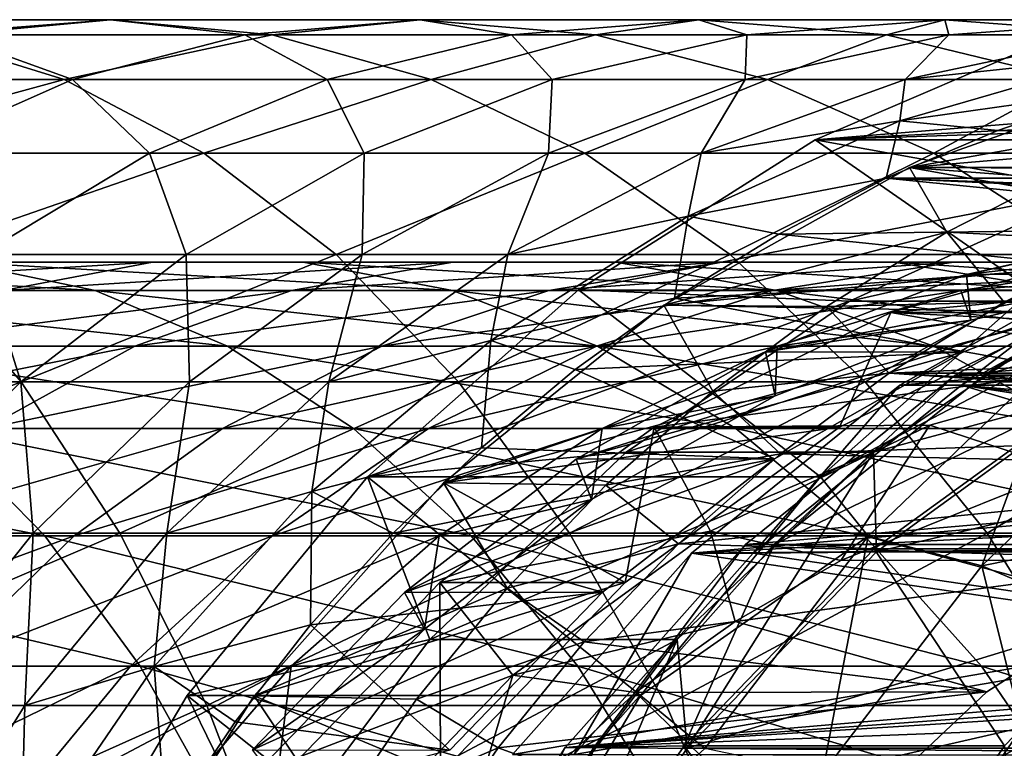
# Model space of a CAD drawing. Header units: metres. Extents: x 26 to 263, y -109 to 109.
# Tile 749 of 771: x 238.13 to 244.32, y 6.43 to 11. Entities that reach past the tile are written whole.
import ezdxf

# ---------------------------------------------------------------- set-up
doc = ezdxf.new("R2010")
doc.units = ezdxf.units.M
doc.layers.add('solid_500750', color=7, linetype='CONTINUOUS')

msp = doc.modelspace()

# ---------------------------------------------------------------- linework, layer by layer
at = {"layer": 'solid_500750'}
for points in [[(238.704681, 11, 115.648308), (236.581985, 11, 117.59742), (237.505966, 10.905893, 118.696388)], [(238.704681, 11, 115.648308), (237.688339, 10.905893, 114.63414), (236.581985, 11, 117.59742)], [(239.721024, 10.905893, 116.662468), (238.704681, 11, 115.648308), (237.505966, 10.905893, 118.696388)], [(239.548279, 10.905893, 112.5998), (237.688339, 10.905893, 114.63414), (238.704681, 11, 115.648308)], [(240.649231, 11, 113.521431), (238.704681, 11, 115.648308), (239.721024, 10.905893, 116.662468)], [(240.649231, 11, 113.521431), (239.548279, 10.905893, 112.5998), (238.704681, 11, 115.648308)], [(241.223663, 10.905893, 110.41095), (239.548279, 10.905893, 112.5998), (240.649231, 11, 113.521431)], [(241.750183, 10.905893, 114.443054), (240.649231, 11, 113.521431), (239.721024, 10.905893, 116.662468)], [(242.400818, 11, 111.233009), (240.649231, 11, 113.521431), (241.750183, 10.905893, 114.443054)], [(242.400818, 11, 111.233009), (241.223663, 10.905893, 110.41095), (240.649231, 11, 113.521431)], [(242.701675, 10.905893, 108.084274), (241.223663, 10.905893, 110.41095), (242.400818, 11, 111.233009)], [(243.577972, 10.905893, 112.055077), (242.400818, 11, 111.233009), (241.750183, 10.905893, 114.443054)], [(243.94606, 11, 108.800507), (242.400818, 11, 111.233009), (243.577972, 10.905893, 112.055077)], [(243.94606, 11, 108.800507), (242.701675, 10.905893, 108.084274), (242.400818, 11, 111.233009)], [(243.971069, 10.905893, 105.637527), (242.701675, 10.905893, 108.084274), (243.94606, 11, 108.800507)], [(245.19046, 10.905893, 109.516731), (243.94606, 11, 108.800507), (243.577972, 10.905893, 112.055077)], [(245.273209, 11, 106.242455), (243.94606, 11, 108.800507), (245.19046, 10.905893, 109.516731)], [(245.273209, 11, 106.242455), (243.971069, 10.905893, 105.637527), (243.94606, 11, 108.800507)], [(245.022156, 10.905893, 103.089363), (243.971069, 10.905893, 105.637527), (245.273209, 11, 106.242455)], [(238.414139, 10.625184, 119.77655), (237.505966, 10.905893, 118.696388), (235.932388, 10.625184, 121.684578)], [(238.466171, 10.625184, 111.693939), (236.689377, 10.625184, 113.637321), (237.688339, 10.905893, 114.63414)], [(239.721024, 10.905893, 116.662468), (237.505966, 10.905893, 118.696388), (238.414139, 10.625184, 119.77655)], [(239.548279, 10.905893, 112.5998), (238.466171, 10.625184, 111.693939), (237.688339, 10.905893, 114.63414)], [(240.719971, 10.625184, 117.659286), (239.721024, 10.905893, 116.662468), (238.414139, 10.625184, 119.77655)], [(240.066635, 10.625184, 109.602951), (238.466171, 10.625184, 111.693939), (239.548279, 10.905893, 112.5998)], [(241.223663, 10.905893, 110.41095), (240.066635, 10.625184, 109.602951), (239.548279, 10.905893, 112.5998)], [(241.750183, 10.905893, 114.443054), (239.721024, 10.905893, 116.662468), (240.719971, 10.625184, 117.659286)], [(241.478577, 10.625184, 107.380302), (240.066635, 10.625184, 109.602951), (241.223663, 10.905893, 110.41095)], [(242.832291, 10.625184, 115.348915), (241.750183, 10.905893, 114.443054), (240.719971, 10.625184, 117.659286)], [(242.701675, 10.905893, 108.084274), (241.478577, 10.625184, 107.380302), (241.223663, 10.905893, 110.41095)], [(242.691223, 10.625184, 105.042946), (241.478577, 10.625184, 107.380302), (242.701675, 10.905893, 108.084274)], [(243.577972, 10.905893, 112.055077), (241.750183, 10.905893, 114.443054), (242.832291, 10.625184, 115.348915)], [(243.971069, 10.905893, 105.637527), (242.691223, 10.625184, 105.042946), (242.701675, 10.905893, 108.084274)], [(243.695313, 10.625184, 102.608711), (242.691223, 10.625184, 105.042946), (243.971069, 10.905893, 105.637527)], [(244.734985, 10.625184, 112.863068), (243.577972, 10.905893, 112.055077), (242.832291, 10.625184, 115.348915)], [(251.606155, 10.93705, 98.243515), (244.740601, 10.93705, 96.404175), (243.130127, 10.246458, 95.97271)], [(245.976944, 10.246575, 85.347473), (243.130127, 10.246458, 95.97271), (244.740601, 10.93705, 96.404175)], [(248.173386, 10.5, 97.323845), (251.606155, 10.93705, 98.243515), (243.130127, 10.246458, 95.97271)], [(245.19046, 10.905893, 109.516731), (243.577972, 10.905893, 112.055077), (244.734985, 10.625184, 112.863068)], [(245.022156, 10.905893, 103.089363), (243.695313, 10.625184, 102.608711), (243.971069, 10.905893, 105.637527)], [(245.059235, 10.769925, 100.299507), (243.695313, 10.625184, 102.608711), (245.022156, 10.905893, 103.089363)], [(245.059235, 10.769925, 100.299507), (243.662811, 10.36487, 99.925392), (243.695313, 10.625184, 102.608711)], [(245.000595, 10.554558, 97.198509), (243.662811, 10.36487, 99.925392), (245.059235, 10.769925, 100.299507)], [(250.600662, 10.663381, 98.698822), (245.383804, 10.663381, 97.301178), (243.724045, 10.073453, 96.856514)], [(245.569153, 10.401077, 93.20977), (243.724045, 10.073453, 96.856514), (245.383804, 10.663381, 97.301178)], [(252.260422, 10.073453, 99.143486), (250.600662, 10.663381, 98.698822), (243.724045, 10.073453, 96.856514)], [(238.414139, 10.625184, 119.77655), (235.932388, 10.625184, 121.684578), (236.71489, 10.162675, 122.79998)], [(238.466171, 10.625184, 111.693939), (237.421417, 10.162675, 110.819351), (236.689377, 10.625184, 113.637321)], [(239.29097, 10.162675, 120.819435), (238.414139, 10.625184, 119.77655), (236.71489, 10.162675, 122.79998)], [(238.94957, 10.162675, 108.822845), (237.421417, 10.162675, 110.819351), (238.466171, 10.625184, 111.693939)], [(240.719971, 10.625184, 117.659286), (238.414139, 10.625184, 119.77655), (239.29097, 10.162675, 120.819435)], [(240.066635, 10.625184, 109.602951), (238.94957, 10.162675, 108.822845), (238.466171, 10.625184, 111.693939)], [(240.297699, 10.162675, 106.70063), (238.94957, 10.162675, 108.822845), (240.066635, 10.625184, 109.602951)], [(241.684448, 10.162675, 118.621689), (240.719971, 10.625184, 117.659286), (239.29097, 10.162675, 120.819435)], [(241.478577, 10.625184, 107.380302), (240.297699, 10.162675, 106.70063), (240.066635, 10.625184, 109.602951)], [(241.455551, 10.162675, 104.468895), (240.297699, 10.162675, 106.70063), (241.478577, 10.625184, 107.380302)], [(242.832291, 10.625184, 115.348915), (240.719971, 10.625184, 117.659286), (241.684448, 10.162675, 118.621689)], [(242.691223, 10.625184, 105.042946), (241.455551, 10.162675, 104.468895), (241.478577, 10.625184, 107.380302)], [(242.414261, 10.162675, 102.144646), (241.455551, 10.162675, 104.468895), (242.691223, 10.625184, 105.042946)], [(243.87706, 10.162675, 116.223503), (242.832291, 10.625184, 115.348915), (241.684448, 10.162675, 118.621689)], [(243.695313, 10.625184, 102.608711), (242.414261, 10.162675, 102.144646), (242.691223, 10.625184, 105.042946)], [(243.662811, 10.36487, 99.925392), (242.414261, 10.162675, 102.144646), (243.695313, 10.625184, 102.608711)], [(244.734985, 10.625184, 112.863068), (242.832291, 10.625184, 115.348915), (243.87706, 10.162675, 116.223503)], [(245.852066, 10.162675, 113.643173), (244.734985, 10.625184, 112.863068), (243.87706, 10.162675, 116.223503)], [(244.278442, 10.305557, 97.005043), (243.662811, 10.36487, 99.925392), (245.000595, 10.554558, 97.198509)], [(244.278442, 10.305557, 97.005043), (245.000595, 10.554558, 97.198509), (251.706009, 10.305557, 98.994957)], [(246.504456, 10.356841, 96.876724), (248.173386, 10.5, 97.323845), (243.130127, 10.246458, 95.97271)], [(245.569153, 10.401077, 93.20977), (244.749237, 10.06896, 92.990105), (243.724045, 10.073453, 96.856514)], [(243.662811, 10.36487, 99.925392), (242.332687, 9.766737, 99.569038), (242.414261, 10.162675, 102.144646)], [(243.577118, 10.005305, 96.817154), (242.332687, 9.766737, 99.569038), (243.662811, 10.36487, 99.925392)], [(244.880569, 9.931141, 96.441673), (246.504456, 10.356841, 96.876724), (243.130127, 10.246458, 95.97271)], [(243.577118, 10.005305, 96.817154), (243.662811, 10.36487, 99.925392), (244.278442, 10.305557, 97.005043)], [(243.577118, 10.005305, 96.817154), (244.278442, 10.305557, 97.005043), (252.407333, 10.005305, 99.182846)], [(244.278442, 10.305557, 97.005043), (251.706009, 10.305557, 98.994957), (252.407333, 10.005305, 99.182846)], [(244.880569, 9.931141, 96.441673), (243.130127, 10.246458, 95.97271), (241.644379, 9.303867, 95.574661)], [(244.490723, 9.303696, 84.949303), (241.644379, 9.303867, 95.574661), (243.130127, 10.246458, 95.97271)], [(245.976944, 10.246575, 85.347473), (244.490723, 9.303696, 84.949303), (243.130127, 10.246458, 95.97271)], [(239.29097, 10.162675, 120.819435), (236.71489, 10.162675, 122.79998), (237.456024, 9.526279, 123.856415)], [(238.94957, 10.162675, 108.822845), (237.891541, 9.526279, 108.083977), (237.421417, 10.162675, 110.819351)], [(240.12146, 9.526279, 121.807182), (239.29097, 10.162675, 120.819435), (237.456024, 9.526279, 123.856415)], [(239.179245, 9.526279, 106.056892), (237.891541, 9.526279, 108.083977), (238.94957, 10.162675, 108.822845)], [(240.297699, 10.162675, 106.70063), (239.179245, 9.526279, 106.056892), (238.94957, 10.162675, 108.822845)], [(240.285187, 9.526279, 103.925186), (239.179245, 9.526279, 106.056892), (240.297699, 10.162675, 106.70063)], [(241.684448, 10.162675, 118.621689), (239.29097, 10.162675, 120.819435), (240.12146, 9.526279, 121.807182)], [(242.597931, 9.526279, 119.533218), (241.684448, 10.162675, 118.621689), (240.12146, 9.526279, 121.807182)], [(241.455551, 10.162675, 104.468895), (240.285187, 9.526279, 103.925186), (240.297699, 10.162675, 106.70063)], [(241.200943, 9.526279, 101.705116), (240.285187, 9.526279, 103.925186), (241.455551, 10.162675, 104.468895)], [(242.414261, 10.162675, 102.144646), (241.200943, 9.526279, 101.705116), (241.455551, 10.162675, 104.468895)], [(242.332687, 9.766737, 99.569038), (241.200943, 9.526279, 101.705116), (242.414261, 10.162675, 102.144646)], [(243.87706, 10.162675, 116.223503), (241.684448, 10.162675, 118.621689), (242.597931, 9.526279, 119.533218)], [(244.866577, 9.526279, 117.051865), (243.87706, 10.162675, 116.223503), (242.597931, 9.526279, 119.533218)], [(245.852066, 10.162675, 113.643173), (243.87706, 10.162675, 116.223503), (244.866577, 9.526279, 117.051865)], [(243.724045, 10.073453, 96.856514), (242.180908, 9.208921, 96.443092), (246.356979, 9.601898, 97.561905)], [(243.958664, 9.667695, 92.778305), (242.180908, 9.208921, 96.443092), (243.724045, 10.073453, 96.856514)], [(243.724045, 10.073453, 96.856514), (246.356979, 9.601898, 97.561905), (247.992233, 9.749969, 98)], [(252.260422, 10.073453, 99.143486), (243.724045, 10.073453, 96.856514), (247.992233, 9.749969, 98)], [(244.749237, 10.06896, 92.990105), (243.958664, 9.667695, 92.778305), (243.724045, 10.073453, 96.856514)], [(244.749237, 10.06896, 92.990105), (245.072998, 9.611146, 92.559212), (243.958664, 9.667695, 92.778305)], [(242.901901, 9.655141, 96.636253), (242.332687, 9.766737, 99.569038), (243.577118, 10.005305, 96.817154)], [(246.643997, 9.699592, 97.638794), (242.901901, 9.655141, 96.636253), (243.577118, 10.005305, 96.817154)], [(243.577118, 10.005305, 96.817154), (252.407333, 10.005305, 99.182846), (253.08255, 9.655141, 99.363747)], [(247.992233, 9.8, 98), (243.577118, 10.005305, 96.817154), (253.08255, 9.655141, 99.363747)], [(247.992233, 9.8, 98), (246.643997, 9.699592, 97.638794), (243.577118, 10.005305, 96.817154)], [(243.346268, 9.234417, 96.030617), (244.880569, 9.931141, 96.441673), (241.644379, 9.303867, 95.574661)], [(246.433411, 9.931212, 90.646095), (244.880569, 9.931141, 96.441673), (243.346268, 9.234417, 96.030617)], [(246.433411, 9.931212, 90.646095), (243.346268, 9.234417, 96.030617), (244.899307, 9.234616, 90.235092)], [(242.332687, 9.766737, 99.569038), (241.093613, 8.986669, 99.237083), (241.200943, 9.526279, 101.705116)], [(242.247711, 9.252996, 96.460991), (241.093613, 8.986669, 99.237083), (242.332687, 9.766737, 99.569038)], [(242.247711, 9.252996, 96.460991), (242.332687, 9.766737, 99.569038), (242.901901, 9.655141, 96.636253)], [(243.958664, 9.667695, 92.778305), (243.202881, 9.200024, 92.575821), (242.180908, 9.208921, 96.443092)], [(245.32695, 9.403152, 97.28595), (242.247711, 9.252996, 96.460991), (242.901901, 9.655141, 96.636253)], [(246.643997, 9.699592, 97.638794), (245.32695, 9.403152, 97.28595), (242.901901, 9.655141, 96.636253)], [(243.958664, 9.667695, 92.778305), (244.31871, 9.228377, 92.357132), (243.202881, 9.200024, 92.575821)], [(243.958664, 9.667695, 92.778305), (245.072998, 9.611146, 92.559212), (244.31871, 9.228377, 92.357132)], [(244.081604, 9.401954, 101.921585), (245.404404, 9.700388, 102.27597), (245.390442, 9.402629, 102.272232)], [(244.081604, 9.401954, 101.921585), (246.643997, 9.699592, 97.638794), (245.404404, 9.700388, 102.27597)], [(244.081604, 9.401954, 101.921585), (245.32695, 9.403152, 97.28595), (246.643997, 9.699592, 97.638794)], [(242.180908, 9.208921, 96.443092), (244.770966, 9.161921, 97.136993), (246.356979, 9.601898, 97.561905)], [(248.462952, 9.601898, 102.784805), (245.192459, 9.601898, 101.908615), (243.606445, 9.161921, 101.483704)], [(244.770966, 9.161921, 97.136993), (243.606445, 9.161921, 101.483704), (245.192459, 9.601898, 101.908615)], [(250.048965, 9.161921, 103.209717), (248.462952, 9.601898, 102.784805), (243.606445, 9.161921, 101.483704)], [(245.480637, 9.592728, 91.115524), (244.191727, 8.769137, 90.045532), (244.01059, 8.769137, 90.721687)], [(253.609222, 9.592728, 93.293251), (245.480637, 9.592728, 91.115524), (244.01059, 8.769137, 90.721687)], [(255.079269, 8.769137, 93.687088), (253.609222, 9.592728, 93.293251), (244.01059, 8.769137, 90.721687)], [(246.413925, 9.420334, 90.640877), (244.191727, 8.769137, 90.045532), (245.661774, 9.592728, 90.439369)], [(245.480637, 9.592728, 91.115524), (245.661774, 9.592728, 90.439369), (244.191727, 8.769137, 90.045532)], [(244.31871, 9.228377, 92.357132), (245.072998, 9.611146, 92.559212), (253.240921, 9.61096, 94.747475)], [(244.31871, 9.228377, 92.357132), (253.240921, 9.61096, 94.747475), (253.995193, 9.228156, 94.949554)], [(238.143112, 8.726887, 124.835815), (237.456024, 9.526279, 123.856415), (235.220993, 8.726887, 126.700905)], [(238.142349, 8.726887, 105.460091), (236.91066, 8.726887, 107.398994), (237.891541, 9.526279, 108.083977)], [(240.12146, 9.526279, 121.807182), (237.456024, 9.526279, 123.856415), (238.143112, 8.726887, 124.835815)], [(239.179245, 9.526279, 106.056892), (238.142349, 8.726887, 105.460091), (237.891541, 9.526279, 108.083977)], [(239.20018, 8.726887, 103.421127), (238.142349, 8.726887, 105.460091), (239.179245, 9.526279, 106.056892)], [(240.891373, 8.726887, 122.7229), (240.12146, 9.526279, 121.807182), (238.143112, 8.726887, 124.835815)], [(240.285187, 9.526279, 103.925186), (239.20018, 8.726887, 103.421127), (239.179245, 9.526279, 106.056892)], [(240.076096, 8.726887, 101.297646), (239.20018, 8.726887, 103.421127), (240.285187, 9.526279, 103.925186)], [(241.200943, 9.526279, 101.705116), (240.076096, 8.726887, 101.297646), (240.285187, 9.526279, 103.925186)], [(241.093613, 8.986669, 99.237083), (240.076096, 8.726887, 101.297646), (241.200943, 9.526279, 101.705116)], [(242.597931, 9.526279, 119.533218), (240.12146, 9.526279, 121.807182), (240.891373, 8.726887, 122.7229)], [(243.444809, 8.726887, 120.378273), (242.597931, 9.526279, 119.533218), (240.891373, 8.726887, 122.7229)], [(244.866577, 9.526279, 117.051865), (242.597931, 9.526279, 119.533218), (243.444809, 8.726887, 120.378273)], [(245.783951, 8.726887, 117.819817), (244.866577, 9.526279, 117.051865), (243.444809, 8.726887, 120.378273)], [(253.192398, 9.523879, 94.734482), (245.121109, 9.523879, 92.572105), (243.662445, 8.706651, 92.181313)], [(244.050629, 8.706651, 90.732407), (243.662445, 8.706651, 92.181313), (245.121109, 9.523879, 92.572105)], [(254.651062, 8.706651, 95.125267), (253.192398, 9.523879, 94.734482), (243.662445, 8.706651, 92.181313)], [(244.050629, 8.706651, 90.732407), (245.121109, 9.523879, 92.572105), (245.509277, 9.523879, 91.123199)], [(244.050629, 8.706651, 90.732407), (245.509277, 9.523879, 91.123199), (255.039246, 8.706651, 93.676361)], [(238.608658, 9.301299, 118.39859), (236.177139, 9.301299, 120.380409), (235.411118, 9.477854, 119.349281)], [(237.75322, 9.477854, 117.440338), (238.608658, 9.301299, 118.39859), (235.411118, 9.477854, 119.349281)], [(238.96788, 9.477854, 114.443092), (236.88974, 9.477854, 116.473076), (236.034317, 9.301299, 115.514824)], [(238.029938, 9.301299, 113.565437), (238.96788, 9.477854, 114.443092), (236.034317, 9.301299, 115.514824)], [(239.914642, 9.477854, 115.328995), (237.75322, 9.477854, 117.440338), (236.88974, 9.477854, 116.473076)], [(238.96788, 9.477854, 114.443092), (239.914642, 9.477854, 115.328995), (236.88974, 9.477854, 116.473076)], [(240.852585, 9.301299, 116.20665), (238.608658, 9.301299, 118.39859), (237.75322, 9.477854, 117.440338)], [(239.914642, 9.477854, 115.328995), (240.852585, 9.301299, 116.20665), (237.75322, 9.477854, 117.440338)], [(240.855515, 9.477854, 112.234871), (238.96788, 9.477854, 114.443092), (238.029938, 9.301299, 113.565437)], [(239.842621, 9.301299, 111.444893), (240.855515, 9.477854, 112.234871), (238.029938, 9.301299, 113.565437)], [(241.877945, 9.477854, 113.032272), (239.914642, 9.477854, 115.328995), (238.96788, 9.477854, 114.443092)], [(240.855515, 9.477854, 112.234871), (241.877945, 9.477854, 113.032272), (238.96788, 9.477854, 114.443092)], [(242.53746, 9.477854, 109.866219), (240.855515, 9.477854, 112.234871), (239.842621, 9.301299, 111.444893)], [(241.457794, 9.301299, 109.170288), (242.53746, 9.477854, 109.866219), (239.842621, 9.301299, 111.444893)], [(242.890839, 9.301299, 113.82225), (240.852585, 9.301299, 116.20665), (239.914642, 9.477854, 115.328995)], [(241.877945, 9.477854, 113.032272), (242.890839, 9.301299, 113.82225), (239.914642, 9.477854, 115.328995)], [(243.627289, 9.477854, 110.568687), (241.877945, 9.477854, 113.032272), (240.855515, 9.477854, 112.234871)], [(242.53746, 9.477854, 109.866219), (243.627289, 9.477854, 110.568687), (240.855515, 9.477854, 112.234871)], [(244.000153, 9.477854, 107.356232), (242.53746, 9.477854, 109.866219), (241.457794, 9.301299, 109.170288)], [(242.862396, 9.301299, 106.759964), (244.000153, 9.477854, 107.356232), (241.457794, 9.301299, 109.170288)], [(244.70697, 9.301299, 111.264618), (242.890839, 9.301299, 113.82225), (241.877945, 9.477854, 113.032272)], [(243.627289, 9.477854, 110.568687), (244.70697, 9.301299, 111.264618), (241.877945, 9.477854, 113.032272)], [(245.148605, 9.477854, 107.958107), (243.627289, 9.477854, 110.568687), (242.53746, 9.477854, 109.866219)], [(244.000153, 9.477854, 107.356232), (245.148605, 9.477854, 107.958107), (242.53746, 9.477854, 109.866219)], [(242.862396, 9.301299, 106.759964), (244.04512, 9.301299, 104.23336), (245.231781, 9.477854, 104.725159)], [(242.862396, 9.301299, 106.759964), (245.231781, 9.477854, 104.725159), (244.000153, 9.477854, 107.356232)], [(246.286346, 9.301299, 108.554382), (244.70697, 9.301299, 111.264618), (243.627289, 9.477854, 110.568687)], [(245.148605, 9.477854, 107.958107), (246.286346, 9.301299, 108.554382), (243.627289, 9.477854, 110.568687)], [(244.000153, 9.477854, 107.356232), (245.231781, 9.477854, 104.725159), (246.429581, 9.477854, 105.221588)], [(244.000153, 9.477854, 107.356232), (246.429581, 9.477854, 105.221588), (245.148605, 9.477854, 107.958107)], [(245.390442, 9.402629, 102.272232), (245.231781, 9.477854, 104.725159), (244.04512, 9.301299, 104.23336)], [(245.32695, 9.403152, 97.28595), (244.058777, 8.913817, 96.94619), (242.247711, 9.252996, 96.460991)], [(242.819717, 8.914814, 101.583511), (244.058777, 8.913817, 96.94619), (245.32695, 9.403152, 97.28595)], [(242.819717, 8.914814, 101.583511), (245.32695, 9.403152, 97.28595), (244.081604, 9.401954, 101.921585)], [(242.819717, 8.914814, 101.583511), (244.081604, 9.401954, 101.921585), (244.109329, 9.114035, 101.929008)], [(244.109329, 9.114035, 101.929008), (245.390442, 9.402629, 102.272232), (244.04512, 9.301299, 104.23336)], [(244.081604, 9.401954, 101.921585), (245.390442, 9.402629, 102.272232), (244.109329, 9.114035, 101.929008)], [(246.413925, 9.420334, 90.640877), (244.884521, 8.68198, 90.231133), (244.191727, 8.769137, 90.045532)], [(239.440109, 8.951479, 119.329987), (236.921692, 8.951479, 121.382629), (236.177139, 9.301299, 120.380409)], [(238.608658, 9.301299, 118.39859), (239.440109, 8.951479, 119.329987), (236.177139, 9.301299, 120.380409)], [(239.842621, 9.301299, 111.444893), (238.029938, 9.301299, 113.565437), (237.118271, 8.951479, 112.712387)], [(238.858124, 8.951479, 110.677063), (239.842621, 9.301299, 111.444893), (237.118271, 8.951479, 112.712387)], [(241.764236, 8.951479, 117.0597), (239.440109, 8.951479, 119.329987), (238.608658, 9.301299, 118.39859)], [(240.852585, 9.301299, 116.20665), (241.764236, 8.951479, 117.0597), (238.608658, 9.301299, 118.39859)], [(241.457794, 9.301299, 109.170288), (239.842621, 9.301299, 111.444893), (238.858124, 8.951479, 110.677063)], [(240.408386, 8.951479, 108.493866), (241.457794, 9.301299, 109.170288), (238.858124, 8.951479, 110.677063)], [(243.346268, 9.234417, 96.030617), (241.644379, 9.303867, 95.574661), (240.318695, 8.131687, 95.219498)], [(243.165268, 8.131728, 84.5942), (240.318695, 8.131687, 95.219498), (241.644379, 9.303867, 95.574661)], [(242.862396, 9.301299, 106.759964), (241.457794, 9.301299, 109.170288), (240.408386, 8.951479, 108.493866)], [(241.756531, 8.951479, 106.180412), (242.862396, 9.301299, 106.759964), (240.408386, 8.951479, 108.493866)], [(243.875336, 8.951479, 114.59008), (241.764236, 8.951479, 117.0597), (240.852585, 9.301299, 116.20665)], [(242.890839, 9.301299, 113.82225), (243.875336, 8.951479, 114.59008), (240.852585, 9.301299, 116.20665)], [(244.490723, 9.303696, 84.949303), (243.165268, 8.131728, 84.5942), (241.644379, 9.303867, 95.574661)], [(241.756531, 8.951479, 106.180412), (242.891724, 8.951479, 103.755341), (244.04512, 9.301299, 104.23336)], [(241.756531, 8.951479, 106.180412), (244.04512, 9.301299, 104.23336), (242.862396, 9.301299, 106.759964)], [(245.756378, 8.951479, 111.94104), (243.875336, 8.951479, 114.59008), (242.890839, 9.301299, 113.82225)], [(244.70697, 9.301299, 111.264618), (245.756378, 8.951479, 111.94104), (242.890839, 9.301299, 113.82225)], [(244.109329, 9.114035, 101.929008), (244.04512, 9.301299, 104.23336), (242.891724, 8.951479, 103.755341)], [(244.671951, 8.919543, 82.906563), (243.165268, 8.131728, 84.5942), (244.490723, 9.303696, 84.949303)], [(241.943649, 8.285713, 95.654839), (243.346268, 9.234417, 96.030617), (240.318695, 8.131687, 95.219498)], [(241.623444, 8.804773, 96.293739), (241.093613, 8.986669, 99.237083), (242.247711, 9.252996, 96.460991)], [(244.058777, 8.913817, 96.94619), (241.623444, 8.804773, 96.293739), (242.247711, 9.252996, 96.460991)], [(244.899307, 9.234616, 90.235092), (243.346268, 9.234417, 96.030617), (241.943649, 8.285713, 95.654839)], [(244.899307, 9.234616, 90.235092), (241.943649, 8.285713, 95.654839), (243.49678, 8.286022, 89.859344)], [(243.202881, 9.200024, 92.575821), (244.31871, 9.228377, 92.357132), (243.596634, 8.781515, 92.163681)], [(244.899307, 9.234616, 90.235092), (243.49678, 8.286022, 89.859344), (244.896133, 8.660007, 90.234245)], [(243.596634, 8.781515, 92.163681), (244.31871, 9.228377, 92.357132), (253.995193, 9.228156, 94.949554)], [(243.596634, 8.781515, 92.163681), (253.995193, 9.228156, 94.949554), (254.717239, 8.78126, 95.142998)], [(242.180908, 9.208921, 96.443092), (240.795807, 8.09284, 96.072006), (244.770966, 9.161921, 97.136993)], [(242.487198, 8.66927, 92.384087), (240.795807, 8.09284, 96.072006), (242.180908, 9.208921, 96.443092)], [(240.795807, 8.09284, 96.072006), (243.283432, 8.443803, 96.738472), (244.770966, 9.161921, 97.136993)], [(245.316299, 8.862902, 101.941788), (243.606445, 9.161921, 101.483704), (242.118912, 8.443803, 101.085182)], [(243.283432, 8.443803, 96.738472), (242.118912, 8.443803, 101.085182), (243.606445, 9.161921, 101.483704)], [(243.202881, 9.200024, 92.575821), (242.487198, 8.66927, 92.384087), (242.180908, 9.208921, 96.443092)], [(243.202881, 9.200024, 92.575821), (243.596634, 8.781515, 92.163681), (242.487198, 8.66927, 92.384087)], [(244.770966, 9.161921, 97.136993), (243.283432, 8.443803, 96.738472), (243.606445, 9.161921, 101.483704)], [(246.827972, 9, 102.346779), (250.048965, 9.161921, 103.209717), (243.606445, 9.161921, 101.483704)], [(245.316299, 8.862902, 101.941788), (246.827972, 9, 102.346779), (243.606445, 9.161921, 101.483704)], [(242.819717, 8.914814, 101.583511), (244.109329, 9.114035, 101.929008), (242.880234, 8.640083, 101.599724)], [(242.880234, 8.640083, 101.599724), (244.109329, 9.114035, 101.929008), (242.891724, 8.951479, 103.755341)], [(241.093613, 8.986669, 99.237083), (239.968689, 8.039196, 98.935699), (240.076096, 8.726887, 101.297646)], [(241.035721, 8.314358, 96.136284), (239.968689, 8.039196, 98.935699), (241.093613, 8.986669, 99.237083)], [(241.035721, 8.314358, 96.136284), (241.093613, 8.986669, 99.237083), (241.623444, 8.804773, 96.293739)], [(238.858124, 8.951479, 110.677063), (237.118271, 8.951479, 112.712387), (236.249893, 8.43491, 111.899818)], [(237.920349, 8.43491, 109.945671), (238.858124, 8.951479, 110.677063), (236.249893, 8.43491, 111.899818)], [(240.232101, 8.43491, 120.217171), (237.630905, 8.43491, 122.337288), (236.921692, 8.951479, 121.382629)], [(239.440109, 8.951479, 119.329987), (240.232101, 8.43491, 120.217171), (236.921692, 8.951479, 121.382629)], [(240.408386, 8.951479, 108.493866), (238.858124, 8.951479, 110.677063), (237.920349, 8.43491, 109.945671)], [(239.408783, 8.43491, 107.849556), (240.408386, 8.951479, 108.493866), (237.920349, 8.43491, 109.945671)], [(241.756531, 8.951479, 106.180412), (240.408386, 8.951479, 108.493866), (239.408783, 8.43491, 107.849556)], [(240.703171, 8.43491, 105.628365), (241.756531, 8.951479, 106.180412), (239.408783, 8.43491, 107.849556)], [(242.632614, 8.43491, 117.872261), (240.232101, 8.43491, 120.217171), (239.440109, 8.951479, 119.329987)], [(241.764236, 8.951479, 117.0597), (242.632614, 8.43491, 117.872261), (239.440109, 8.951479, 119.329987)], [(240.703171, 8.43491, 105.628365), (241.793091, 8.43491, 103.300018), (242.891724, 8.951479, 103.755341)], [(240.703171, 8.43491, 105.628365), (242.891724, 8.951479, 103.755341), (241.756531, 8.951479, 106.180412)], [(244.058777, 8.913817, 96.94619), (242.87439, 8.243579, 96.628883), (241.623444, 8.804773, 96.293739)], [(241.630753, 8.243071, 101.264977), (242.819717, 8.914814, 101.583511), (242.880234, 8.640083, 101.599724)], [(241.630753, 8.243071, 101.264977), (244.058777, 8.913817, 96.94619), (242.819717, 8.914814, 101.583511)], [(241.630753, 8.243071, 101.264977), (242.87439, 8.243579, 96.628883), (244.058777, 8.913817, 96.94619)], [(244.81311, 8.43491, 115.321465), (242.632614, 8.43491, 117.872261), (241.764236, 8.951479, 117.0597)], [(243.875336, 8.951479, 114.59008), (244.81311, 8.43491, 115.321465), (241.764236, 8.951479, 117.0597)], [(242.880234, 8.640083, 101.599724), (242.891724, 8.951479, 103.755341), (241.793091, 8.43491, 103.300018)], [(244.671951, 8.919543, 82.906563), (243.4646, 7.759767, 82.583099), (243.165268, 8.131728, 84.5942)], [(244.178406, 7.573122, 80.696045), (243.4646, 7.759767, 82.583099), (244.671951, 8.919543, 82.906563)], [(246.755981, 8.43491, 112.58535), (244.81311, 8.43491, 115.321465), (243.875336, 8.951479, 114.59008)], [(245.756378, 8.951479, 111.94104), (246.755981, 8.43491, 112.58535), (243.875336, 8.951479, 114.59008)], [(245.35672, 8.705002, 81.011726), (244.178406, 7.573122, 80.696045), (244.671951, 8.919543, 82.906563)], [(243.85025, 8.455586, 101.549019), (245.316299, 8.862902, 101.941788), (242.118912, 8.443803, 101.085182)], [(243.85025, 8.455586, 101.549019), (244.707062, 8.174592, 101.260933), (245.316299, 8.862902, 101.941788)], [(242.87439, 8.243579, 96.628883), (241.035721, 8.314358, 96.136284), (241.623444, 8.804773, 96.293739)], [(242.487198, 8.66927, 92.384087), (243.596634, 8.781515, 92.163681), (242.914078, 8.275293, 91.98082)], [(242.914078, 8.275293, 91.98082), (243.596634, 8.781515, 92.163681), (248.399384, 8.463733, 93.450378)], [(243.596634, 8.781515, 92.163681), (249.914139, 8.463733, 93.856201), (248.399384, 8.463733, 93.450378)], [(243.596634, 8.781515, 92.163681), (254.717239, 8.78126, 95.142998), (249.914139, 8.463733, 93.856201)], [(238.143112, 8.726887, 124.835815), (235.220993, 8.726887, 126.700905), (235.76265, 7.778174, 127.637337)], [(238.764404, 7.778174, 125.72142), (238.143112, 8.726887, 124.835815), (235.76265, 7.778174, 127.637337)], [(238.142349, 8.726887, 105.460091), (237.204758, 7.778174, 104.920448), (236.91066, 8.726887, 107.398994)], [(238.219086, 7.778174, 102.96534), (237.204758, 7.778174, 104.920448), (238.142349, 8.726887, 105.460091)], [(239.20018, 8.726887, 103.421127), (238.219086, 7.778174, 102.96534), (238.142349, 8.726887, 105.460091)], [(240.891373, 8.726887, 122.7229), (238.143112, 8.726887, 124.835815), (238.764404, 7.778174, 125.72142)], [(239.058975, 7.778174, 100.929192), (238.219086, 7.778174, 102.96534), (239.20018, 8.726887, 103.421127)], [(241.587555, 7.778174, 123.550926), (240.891373, 8.726887, 122.7229), (238.764404, 7.778174, 125.72142)], [(240.076096, 8.726887, 101.297646), (239.058975, 7.778174, 100.929192), (239.20018, 8.726887, 103.421127)], [(239.968689, 8.039196, 98.935699), (239.058975, 7.778174, 100.929192), (240.076096, 8.726887, 101.297646)], [(243.444809, 8.726887, 120.378273), (240.891373, 8.726887, 122.7229), (241.587555, 7.778174, 123.550926)], [(244.210571, 7.778174, 121.142403), (243.444809, 8.726887, 120.378273), (241.587555, 7.778174, 123.550926)], [(244.01059, 8.769137, 90.721687), (242.873428, 7.706887, 89.692345), (242.692291, 7.706887, 90.3685)], [(255.079269, 8.769137, 93.687088), (244.01059, 8.769137, 90.721687), (242.692291, 7.706887, 90.3685)], [(256.397583, 7.706887, 94.040276), (255.079269, 8.769137, 93.687088), (242.692291, 7.706887, 90.3685)], [(244.884521, 8.68198, 90.231133), (242.873428, 7.706887, 89.692345), (244.191727, 8.769137, 90.045532)], [(244.01059, 8.769137, 90.721687), (244.191727, 8.769137, 90.045532), (242.873428, 7.706887, 89.692345)], [(245.783951, 8.726887, 117.819817), (243.444809, 8.726887, 120.378273), (244.210571, 7.778174, 121.142403)], [(246.613464, 7.778174, 118.514214), (245.783951, 8.726887, 117.819817), (244.210571, 7.778174, 121.142403)], [(242.487198, 8.66927, 92.384087), (241.816528, 8.079099, 92.204407), (240.795807, 8.09284, 96.072006)], [(242.487198, 8.66927, 92.384087), (242.914078, 8.275293, 91.98082), (241.816528, 8.079099, 92.204407)], [(254.651062, 8.706651, 95.125267), (243.662445, 8.706651, 92.181313), (242.353348, 7.651825, 91.830589)], [(242.741516, 7.651825, 90.381691), (242.353348, 7.651825, 91.830589), (243.662445, 8.706651, 92.181313)], [(248.444092, 7.96589, 93.462364), (254.651062, 8.706651, 95.125267), (242.353348, 7.651825, 91.830589)], [(242.741516, 7.651825, 90.381691), (243.662445, 8.706651, 92.181313), (244.050629, 8.706651, 90.732407)], [(247.430496, 7.694612, 91.637909), (242.741516, 7.651825, 90.381691), (244.050629, 8.706651, 90.732407)], [(244.884521, 8.68198, 90.231133), (243.50145, 7.679395, 89.860596), (242.873428, 7.706887, 89.692345)], [(243.49678, 8.286022, 89.859344), (243.516891, 7.660193, 89.864738), (244.896133, 8.660007, 90.234245)], [(245.513687, 7.679595, 82.350502), (243.50145, 7.679395, 89.860596), (244.884521, 8.68198, 90.231133)], [(243.516891, 7.660193, 89.864738), (246.364014, 7.660581, 79.239578), (247.743011, 8.660254, 79.609024)], [(244.896133, 8.660007, 90.234245), (243.516891, 7.660193, 89.864738), (247.743011, 8.660254, 79.609024)], [(244.050629, 8.706651, 90.732407), (255.039246, 8.706651, 93.676361), (256.348328, 7.651825, 94.027084)], [(250.257584, 7.96589, 92.395317), (244.050629, 8.706651, 90.732407), (256.348328, 7.651825, 94.027084)], [(248.832275, 7.96589, 92.013458), (247.430496, 7.694612, 91.637909), (244.050629, 8.706651, 90.732407)], [(250.257584, 7.96589, 92.395317), (248.832275, 7.96589, 92.013458), (244.050629, 8.706651, 90.732407)], [(245.35672, 8.705002, 81.011726), (245.586136, 7.857265, 79.031181), (244.178406, 7.573122, 80.696045)], [(241.630753, 8.243071, 101.264977), (242.880234, 8.640083, 101.599724), (241.726486, 7.988546, 101.290627)], [(241.726486, 7.988546, 101.290627), (242.880234, 8.640083, 101.599724), (241.793091, 8.43491, 103.300018)], [(238.291565, 7.761214, 123.226585), (235.428223, 7.761214, 125.160492), (234.850006, 8.43491, 124.215508)], [(237.630905, 8.43491, 122.337288), (238.291565, 7.761214, 123.226585), (234.850006, 8.43491, 124.215508)], [(239.408783, 8.43491, 107.849556), (237.920349, 8.43491, 109.945671), (237.046783, 7.761214, 109.264359)], [(238.477615, 7.761214, 107.249352), (239.408783, 8.43491, 107.849556), (237.046783, 7.761214, 109.264359)], [(240.969864, 7.761214, 121.043625), (238.291565, 7.761214, 123.226585), (237.630905, 8.43491, 122.337288)], [(240.232101, 8.43491, 120.217171), (240.969864, 7.761214, 121.043625), (237.630905, 8.43491, 122.337288)], [(240.703171, 8.43491, 105.628365), (239.408783, 8.43491, 107.849556), (238.477615, 7.761214, 107.249352)], [(239.721909, 7.761214, 105.114113), (240.703171, 8.43491, 105.628365), (238.477615, 7.761214, 107.249352)], [(239.721909, 7.761214, 105.114113), (240.769653, 7.761214, 102.875862), (241.793091, 8.43491, 103.300018)], [(239.721909, 7.761214, 105.114113), (241.793091, 8.43491, 103.300018), (240.703171, 8.43491, 105.628365)], [(243.441544, 7.761214, 118.629196), (240.969864, 7.761214, 121.043625), (240.232101, 8.43491, 120.217171)], [(242.632614, 8.43491, 117.872261), (243.441544, 7.761214, 118.629196), (240.232101, 8.43491, 120.217171)], [(241.726486, 7.988546, 101.290627), (241.793091, 8.43491, 103.300018), (240.769653, 7.761214, 102.875862)], [(242.473999, 7.789936, 101.180313), (242.118912, 8.443803, 101.085182), (240.773941, 7.46887, 100.724854)], [(241.938477, 7.46887, 96.378143), (240.773941, 7.46887, 100.724854), (242.118912, 8.443803, 101.085182)], [(240.795807, 8.09284, 96.072006), (241.938477, 7.46887, 96.378143), (243.283432, 8.443803, 96.738472)], [(243.283432, 8.443803, 96.738472), (241.938477, 7.46887, 96.378143), (242.118912, 8.443803, 101.085182)], [(242.473999, 7.789936, 101.180313), (243.85025, 8.455586, 101.549019), (242.118912, 8.443803, 101.085182)], [(242.473999, 7.789936, 101.180313), (243.291992, 7.606103, 100.881821), (243.85025, 8.455586, 101.549019)], [(245.686676, 7.761214, 116.002785), (243.441544, 7.761214, 118.629196), (242.632614, 8.43491, 117.872261)], [(244.81311, 8.43491, 115.321465), (245.686676, 7.761214, 116.002785), (242.632614, 8.43491, 117.872261)], [(242.914078, 8.275293, 91.98082), (248.399384, 8.463733, 93.450378), (246.909698, 8.175464, 93.051285)], [(243.85025, 8.455586, 101.549019), (243.291992, 7.606103, 100.881821), (244.707062, 8.174592, 101.260933)], [(240.479462, 7.777714, 95.987259), (239.968689, 8.039196, 98.935699), (241.035721, 8.314358, 96.136284)], [(242.87439, 8.243579, 96.628883), (240.479462, 7.777714, 95.987259), (241.035721, 8.314358, 96.136284)], [(240.711136, 7.111065, 95.324638), (241.943649, 8.285713, 95.654839), (240.318695, 8.131687, 95.219498)], [(242.87439, 8.243579, 96.628883), (241.794617, 7.407337, 96.3396), (240.479462, 7.777714, 95.987259)], [(240.55191, 7.406108, 100.975945), (241.794617, 7.407337, 96.3396), (242.87439, 8.243579, 96.628883)], [(240.55191, 7.406108, 100.975945), (242.87439, 8.243579, 96.628883), (241.630753, 8.243071, 101.264977)], [(240.55191, 7.406108, 100.975945), (241.630753, 8.243071, 101.264977), (241.726486, 7.988546, 101.290627)], [(243.49678, 8.286022, 89.859344), (241.943649, 8.285713, 95.654839), (240.711136, 7.111065, 95.324638)], [(243.49678, 8.286022, 89.859344), (240.711136, 7.111065, 95.324638), (242.26416, 7.111317, 89.529114)], [(241.816528, 8.079099, 92.204407), (242.914078, 8.275293, 91.98082), (242.273468, 7.711652, 91.809196)], [(243.49678, 8.286022, 89.859344), (242.26416, 7.111317, 89.529114), (242.326828, 6.428152, 89.545906)], [(242.273468, 7.711652, 91.809196), (242.914078, 8.275293, 91.98082), (246.909698, 8.175464, 93.051285)], [(243.49678, 8.286022, 89.859344), (242.326828, 6.428152, 89.545906), (243.516891, 7.660193, 89.864738)], [(242.273468, 7.711652, 91.809196), (246.909698, 8.175464, 93.051285), (245.497086, 7.60887, 92.672829)], [(244.707062, 8.174592, 101.260933), (243.291992, 7.606103, 100.881821), (245.497086, 7.60887, 92.672829)], [(240.711136, 7.111065, 95.324638), (240.318695, 8.131687, 95.219498), (239.186447, 6.759254, 94.916161)], [(242.033218, 6.759531, 84.290916), (239.186447, 6.759254, 94.916161), (240.318695, 8.131687, 95.219498)], [(243.165268, 8.131728, 84.5942), (242.033218, 6.759531, 84.290916), (240.318695, 8.131687, 95.219498)], [(243.4646, 7.759767, 82.583099), (242.033218, 6.759531, 84.290916), (243.165268, 8.131728, 84.5942)], [(240.795807, 8.09284, 96.072006), (239.607422, 6.756343, 95.753632), (241.938477, 7.46887, 96.378143)], [(241.195419, 7.433575, 92.03801), (239.607422, 6.756343, 95.753632), (240.795807, 8.09284, 96.072006)], [(241.816528, 8.079099, 92.204407), (241.195419, 7.433575, 92.03801), (240.795807, 8.09284, 96.072006)], [(241.816528, 8.079099, 92.204407), (242.273468, 7.711652, 91.809196), (241.195419, 7.433575, 92.03801)], [(239.968689, 8.039196, 98.935699), (238.978851, 6.941967, 98.670517), (239.058975, 7.778174, 100.929192)], [(239.96109, 7.201832, 95.848381), (238.978851, 6.941967, 98.670517), (239.968689, 8.039196, 98.935699)], [(239.96109, 7.201832, 95.848381), (239.968689, 8.039196, 98.935699), (240.479462, 7.777714, 95.987259)], [(240.55191, 7.406108, 100.975945), (241.726486, 7.988546, 101.290627), (240.676331, 7.175035, 101.009277)], [(240.676331, 7.175035, 101.009277), (241.726486, 7.988546, 101.290627), (240.769653, 7.761214, 102.875862)], [(247.042328, 7.694612, 93.086815), (248.444092, 7.96589, 93.462364), (242.353348, 7.651825, 91.830589)], [(244.178406, 7.573122, 80.696045), (245.586136, 7.857265, 79.031181), (244.983276, 7.233233, 78.869667)], [(238.891357, 6.942942, 124.033966), (235.953186, 6.942942, 126.018417), (235.428223, 7.761214, 125.160492)], [(238.291565, 7.761214, 123.226585), (238.891357, 6.942942, 124.033966), (235.428223, 7.761214, 125.160492)], [(238.764404, 7.778174, 125.72142), (235.76265, 7.778174, 127.637337), (236.237671, 6.696376, 128.458557)], [(239.30925, 6.696376, 126.49807), (238.764404, 7.778174, 125.72142), (236.237671, 6.696376, 128.458557)], [(238.477615, 7.761214, 107.249352), (237.046783, 7.761214, 109.264359), (236.253677, 6.942942, 108.645805)], [(237.632217, 6.942942, 106.704437), (238.477615, 7.761214, 107.249352), (236.253677, 6.942942, 108.645805)], [(238.219086, 7.778174, 102.96534), (237.358688, 6.696376, 102.565628), (237.204758, 7.778174, 104.920448)], [(238.166992, 6.696376, 100.606064), (237.358688, 6.696376, 102.565628), (238.219086, 7.778174, 102.96534)], [(239.721909, 7.761214, 105.114113), (238.477615, 7.761214, 107.249352), (237.632217, 6.942942, 106.704437)], [(238.831039, 6.942942, 104.647232), (239.721909, 7.761214, 105.114113), (237.632217, 6.942942, 106.704437)], [(239.058975, 7.778174, 100.929192), (238.166992, 6.696376, 100.606064), (238.219086, 7.778174, 102.96534)], [(238.978851, 6.941967, 98.670517), (238.166992, 6.696376, 100.606064), (239.058975, 7.778174, 100.929192)], [(241.639679, 6.942942, 121.793938), (238.891357, 6.942942, 124.033966), (238.291565, 7.761214, 123.226585)], [(240.969864, 7.761214, 121.043625), (241.639679, 6.942942, 121.793938), (238.291565, 7.761214, 123.226585)], [(241.587555, 7.778174, 123.550926), (238.764404, 7.778174, 125.72142), (239.30925, 6.696376, 126.49807)], [(238.831039, 6.942942, 104.647232), (239.8405, 6.942942, 102.490776), (240.769653, 7.761214, 102.875862)], [(238.831039, 6.942942, 104.647232), (240.769653, 7.761214, 102.875862), (239.721909, 7.761214, 105.114113)], [(242.19809, 6.696376, 124.277084), (241.587555, 7.778174, 123.550926), (239.30925, 6.696376, 126.49807)], [(240.676331, 7.175035, 101.009277), (240.769653, 7.761214, 102.875862), (239.8405, 6.942942, 102.490776)], [(241.794617, 7.407337, 96.3396), (239.96109, 7.201832, 95.848381), (240.479462, 7.777714, 95.987259)], [(241.231415, 6.887164, 100.847412), (242.473999, 7.789936, 101.180313), (240.773941, 7.46887, 100.724854)], [(244.175964, 6.942942, 119.316406), (241.639679, 6.942942, 121.793938), (240.969864, 7.761214, 121.043625)], [(243.441544, 7.761214, 118.629196), (244.175964, 6.942942, 119.316406), (240.969864, 7.761214, 121.043625)], [(241.231415, 6.887164, 100.847412), (242.628159, 7.222552, 100.703979), (242.473999, 7.789936, 101.180313)], [(244.210571, 7.778174, 121.142403), (241.587555, 7.778174, 123.550926), (242.19809, 6.696376, 124.277084)], [(243.4646, 7.759767, 82.583099), (242.437683, 6.426651, 82.307983), (242.033218, 6.759531, 84.290916)], [(244.882141, 6.696376, 121.812523), (244.210571, 7.778174, 121.142403), (242.19809, 6.696376, 124.277084)], [(243.176193, 6.27207, 80.427544), (242.437683, 6.426651, 82.307983), (243.4646, 7.759767, 82.583099)], [(242.473999, 7.789936, 101.180313), (242.628159, 7.222552, 100.703979), (243.291992, 7.606103, 100.881821)], [(244.178406, 7.573122, 80.696045), (243.176193, 6.27207, 80.427544), (243.4646, 7.759767, 82.583099)], [(246.479782, 6.942942, 116.621338), (244.175964, 6.942942, 119.316406), (243.441544, 7.761214, 118.629196)], [(245.686676, 7.761214, 116.002785), (246.479782, 6.942942, 116.621338), (243.441544, 7.761214, 118.629196)], [(246.613464, 7.778174, 118.514214), (244.210571, 7.778174, 121.142403), (244.882141, 6.696376, 121.812523)], [(241.195419, 7.433575, 92.03801), (242.273468, 7.711652, 91.809196), (241.68071, 7.095465, 91.650383)], [(242.692291, 7.706887, 90.3685), (241.74144, 6.433815, 89.389069), (241.560287, 6.433815, 90.065224)], [(256.397583, 7.706887, 94.040276), (241.560287, 6.433815, 90.065224), (248.83786, 6.961579, 92.014954)], [(256.397583, 7.706887, 94.040276), (242.692291, 7.706887, 90.3685), (241.560287, 6.433815, 90.065224)], [(241.68071, 7.095465, 91.650383), (242.273468, 7.711652, 91.809196), (245.497086, 7.60887, 92.672829)], [(242.308273, 6.444148, 89.540932), (241.74144, 6.433815, 89.389069), (242.873428, 7.706887, 89.692345)], [(242.692291, 7.706887, 90.3685), (242.873428, 7.706887, 89.692345), (241.74144, 6.433815, 89.389069)], [(243.50145, 7.679395, 89.860596), (242.308273, 6.444148, 89.540932), (242.873428, 7.706887, 89.692345)], [(244.320129, 6.443946, 82.030731), (242.308273, 6.444148, 89.540932), (243.50145, 7.679395, 89.860596)], [(245.712189, 7.161142, 92.730461), (247.042328, 7.694612, 93.086815), (242.353348, 7.651825, 91.830589)], [(247.430496, 7.694612, 91.637909), (246.100372, 7.161142, 91.281555), (242.741516, 7.651825, 90.381691)], [(244.320129, 6.443946, 82.030731), (243.50145, 7.679395, 89.860596), (245.513687, 7.679595, 82.350502)], [(245.712189, 7.161142, 92.730461), (242.353348, 7.651825, 91.830589), (241.229507, 6.388003, 91.52951)], [(241.617691, 6.388003, 90.080605), (241.229507, 6.388003, 91.52951), (242.353348, 7.651825, 91.830589)], [(241.617691, 6.388003, 90.080605), (242.353348, 7.651825, 91.830589), (242.741516, 7.651825, 90.381691)], [(246.100372, 7.161142, 91.281555), (241.617691, 6.388003, 90.080605), (242.741516, 7.651825, 90.381691)], [(241.68071, 7.095465, 91.650383), (245.497086, 7.60887, 92.672829), (244.208939, 6.783211, 92.327721)], [(242.326828, 6.428152, 89.545906), (245.173065, 6.427629, 78.920517), (246.364014, 7.660581, 79.239578)], [(243.516891, 7.660193, 89.864738), (242.326828, 6.428152, 89.545906), (246.364014, 7.660581, 79.239578)], [(242.628159, 7.222552, 100.703979), (244.208939, 6.783211, 92.327721), (245.497086, 7.60887, 92.672829)], [(243.291992, 7.606103, 100.881821), (242.628159, 7.222552, 100.703979), (245.497086, 7.60887, 92.672829)], [(244.178406, 7.573122, 80.696045), (244.431931, 6.55925, 78.721954), (243.176193, 6.27207, 80.427544)], [(244.178406, 7.573122, 80.696045), (244.983276, 7.233233, 78.869667), (244.431931, 6.55925, 78.721954)], [(239.607422, 6.756343, 95.753632), (240.77771, 6.267116, 96.067162), (241.938477, 7.46887, 96.378143)], [(241.195419, 7.433575, 92.03801), (240.627884, 6.73683, 91.885956), (239.607422, 6.756343, 95.753632)], [(241.231415, 6.887164, 100.847412), (240.773941, 7.46887, 100.724854), (239.61319, 6.267116, 100.413872)], [(240.77771, 6.267116, 96.067162), (239.61319, 6.267116, 100.413872), (240.773941, 7.46887, 100.724854)], [(241.195419, 7.433575, 92.03801), (241.68071, 7.095465, 91.650383), (240.627884, 6.73683, 91.885956)], [(241.938477, 7.46887, 96.378143), (240.77771, 6.267116, 96.067162), (240.773941, 7.46887, 100.724854)], [(239.596603, 6.418306, 100.720009), (240.837219, 6.416178, 96.083107), (241.794617, 7.407337, 96.3396)], [(239.596603, 6.418306, 100.720009), (241.794617, 7.407337, 96.3396), (240.55191, 7.406108, 100.975945)], [(239.596603, 6.418306, 100.720009), (240.55191, 7.406108, 100.975945), (240.676331, 7.175035, 101.009277)], [(241.794617, 7.407337, 96.3396), (240.837219, 6.416178, 96.083107), (239.96109, 7.201832, 95.848381)], [(239.487381, 6.59339, 95.721474), (238.978851, 6.941967, 98.670517), (239.96109, 7.201832, 95.848381)], [(240.837219, 6.416178, 96.083107), (239.487381, 6.59339, 95.721474), (239.96109, 7.201832, 95.848381)], [(239.596603, 6.418306, 100.720009), (240.676331, 7.175035, 101.009277), (239.749954, 6.217137, 100.761093)], [(239.749954, 6.217137, 100.761093), (240.676331, 7.175035, 101.009277), (239.8405, 6.942942, 102.490776)], [(241.231415, 6.887164, 100.847412), (242.001801, 6.777356, 100.536171), (242.628159, 7.222552, 100.703979)], [(242.628159, 7.222552, 100.703979), (242.001801, 6.777356, 100.536171), (244.208939, 6.783211, 92.327721)], [(244.499603, 6.383859, 92.405594), (245.712189, 7.161142, 92.730461), (241.229507, 6.388003, 91.52951)], [(246.100372, 7.161142, 91.281555), (244.887772, 6.383859, 90.956696), (241.617691, 6.388003, 90.080605)], [(239.682449, 5.742763, 95.049042), (240.711136, 7.111065, 95.324638), (239.186447, 6.759254, 94.916161)], [(242.26416, 7.111317, 89.529114), (240.711136, 7.111065, 95.324638), (239.682449, 5.742763, 95.049042)], [(242.26416, 7.111317, 89.529114), (239.682449, 5.742763, 95.049042), (241.235168, 5.742597, 89.253433)], [(240.627884, 6.73683, 91.885956), (241.68071, 7.095465, 91.650383), (241.139267, 6.430813, 91.505325)], [(241.139267, 6.430813, 91.505325), (241.68071, 7.095465, 91.650383), (244.208939, 6.783211, 92.327721)], [(242.26416, 7.111317, 89.529114), (241.235168, 5.742597, 89.253433), (241.361069, 5.000273, 89.28717)], [(242.26416, 7.111317, 89.529114), (241.361069, 5.000273, 89.28717), (242.326828, 6.428152, 89.545906)], [(239.419128, 5.995336, 124.744377), (236.415085, 5.995336, 126.773315), (235.953186, 6.942942, 126.018417)], [(238.891357, 6.942942, 124.033966), (239.419128, 5.995336, 124.744377), (235.953186, 6.942942, 126.018417)], [(238.831039, 6.942942, 104.647232), (237.632217, 6.942942, 106.704437), (236.888351, 5.995336, 106.22496)], [(238.047165, 5.995336, 104.23642), (238.831039, 6.942942, 104.647232), (236.888351, 5.995336, 106.22496)], [(238.047165, 5.995336, 104.23642), (239.022934, 5.995336, 102.151939), (239.8405, 6.942942, 102.490776)], [(238.047165, 5.995336, 104.23642), (239.8405, 6.942942, 102.490776), (238.831039, 6.942942, 104.647232)], [(238.978851, 6.941967, 98.670517), (238.142548, 5.715424, 98.446465), (238.166992, 6.696376, 100.606064)], [(239.054428, 5.947098, 95.605476), (238.142548, 5.715424, 98.446465), (238.978851, 6.941967, 98.670517)], [(242.229034, 5.995336, 122.454147), (239.419128, 5.995336, 124.744377), (238.891357, 6.942942, 124.033966)], [(241.639679, 6.942942, 121.793938), (242.229034, 5.995336, 122.454147), (238.891357, 6.942942, 124.033966)], [(239.054428, 5.947098, 95.605476), (238.978851, 6.941967, 98.670517), (239.487381, 6.59339, 95.721474)], [(239.749954, 6.217137, 100.761093), (239.8405, 6.942942, 102.490776), (239.022934, 5.995336, 102.151939)], [(241.560287, 6.433815, 90.065224), (248.139191, 6.846979, 91.827774), (248.83786, 6.961579, 92.014954)], [(244.822174, 5.995336, 119.921082), (242.229034, 5.995336, 122.454147), (241.639679, 6.942942, 121.793938)], [(244.175964, 6.942942, 119.316406), (244.822174, 5.995336, 119.921082), (241.639679, 6.942942, 121.793938)], [(247.177628, 5.995336, 117.165611), (244.822174, 5.995336, 119.921082), (244.175964, 6.942942, 119.316406)], [(246.479782, 6.942942, 116.621338), (247.177628, 5.995336, 117.165611), (244.175964, 6.942942, 119.316406)], [(240.161697, 5.777064, 100.560822), (241.231415, 6.887164, 100.847412), (239.61319, 6.267116, 100.413872)], [(240.161697, 5.777064, 100.560822), (240.883041, 5.719069, 100.236443), (241.231415, 6.887164, 100.847412)], [(241.231415, 6.887164, 100.847412), (240.883041, 5.719069, 100.236443), (242.001801, 6.777356, 100.536171)], [(241.560287, 6.433815, 90.065224), (247.455811, 6.65747, 91.644691), (248.139191, 6.846979, 91.827774)], [(239.682449, 5.742763, 95.049042), (239.186447, 6.759254, 94.916161), (238.275955, 5.221104, 94.672234)], [(241.122467, 5.220891, 84.046913), (238.275955, 5.221104, 94.672234), (239.186447, 6.759254, 94.916161)], [(239.607422, 6.756343, 95.753632), (238.647629, 5.235544, 95.496498), (240.77771, 6.267116, 96.067162)], [(240.117706, 5.993362, 91.749275), (238.647629, 5.235544, 95.496498), (239.607422, 6.756343, 95.753632)], [(242.033218, 6.759531, 84.290916), (241.122467, 5.220891, 84.046913), (239.186447, 6.759254, 94.916161)], [(240.627884, 6.73683, 91.885956), (240.117706, 5.993362, 91.749275), (239.607422, 6.756343, 95.753632)], [(242.001801, 6.777356, 100.536171), (240.883041, 5.719069, 100.236443), (243.089081, 5.726282, 92.027702)], [(242.437683, 6.426651, 82.307983), (241.122467, 5.220891, 84.046913), (242.033218, 6.759531, 84.290916)], [(241.139267, 6.430813, 91.505325), (244.208939, 6.783211, 92.327721), (243.089081, 5.726282, 92.027702)], [(242.001801, 6.777356, 100.536171), (243.089081, 5.726282, 92.027702), (244.208939, 6.783211, 92.327721)], [(239.30925, 6.696376, 126.49807), (236.237671, 6.696376, 128.458557), (236.637924, 5.5, 129.150528)], [(239.768356, 5.5, 127.152489), (239.30925, 6.696376, 126.49807), (236.637924, 5.5, 129.150528)], [(238.166992, 6.696376, 100.606064), (237.41539, 5.5, 100.333801), (237.358688, 6.696376, 102.565628)], [(238.142548, 5.715424, 98.446465), (237.41539, 5.5, 100.333801), (238.166992, 6.696376, 100.606064)], [(242.19809, 6.696376, 124.277084), (239.30925, 6.696376, 126.49807), (239.768356, 5.5, 127.152489)], [(242.712524, 5.5, 124.888947), (242.19809, 6.696376, 124.277084), (239.768356, 5.5, 127.152489)], [(240.627884, 6.73683, 91.885956), (241.139267, 6.430813, 91.505325), (240.117706, 5.993362, 91.749275)], [(244.882141, 6.696376, 121.812523), (242.19809, 6.696376, 124.277084), (242.712524, 5.5, 124.888947)], [(245.447998, 5.5, 122.377174), (244.882141, 6.696376, 121.812523), (242.712524, 5.5, 124.888947)], [(241.560287, 6.433815, 90.065224), (246.794601, 6.39474, 91.467545), (247.455811, 6.65747, 91.644691)], [(240.837219, 6.416178, 96.083107), (239.054428, 5.947098, 95.605476), (239.487381, 6.59339, 95.721474)], [(243.176193, 6.27207, 80.427544), (244.431931, 6.55925, 78.721954), (243.936813, 5.84129, 78.58931)], [(243.936813, 5.84129, 78.58931), (244.431931, 6.55925, 78.721954), (245.173065, 6.427629, 78.920517)], [(241.560287, 6.433815, 90.065224), (240.827316, 4.985344, 89.144173), (240.646164, 4.985344, 89.82032)], [(241.560287, 6.433815, 90.065224), (240.646164, 4.985344, 89.82032), (246.794601, 6.39474, 91.467545)], [(241.339844, 5.012291, 89.281479), (240.827316, 4.985344, 89.144173), (241.74144, 6.433815, 89.389069)], [(241.560287, 6.433815, 90.065224), (241.74144, 6.433815, 89.389069), (240.827316, 4.985344, 89.144173)], [(242.308273, 6.444148, 89.540932), (241.339844, 5.012291, 89.281479), (241.74144, 6.433815, 89.389069)], [(243.351959, 5.0125, 81.771355), (241.339844, 5.012291, 89.281479), (242.308273, 6.444148, 89.540932)], [(243.351959, 5.0125, 81.771355), (242.308273, 6.444148, 89.540932), (244.320129, 6.443946, 82.030731)], [(243.351959, 5.0125, 81.771355), (244.320129, 6.443946, 82.030731), (244.474655, 4.5, 81.010986)], [(240.117706, 5.993362, 91.749275), (241.139267, 6.430813, 91.505325), (240.651825, 5.720441, 91.374741)], [(240.651825, 5.720441, 91.374741), (241.139267, 6.430813, 91.505325), (243.089081, 5.726282, 92.027702)], [(242.326828, 6.428152, 89.545906), (241.361069, 5.000273, 89.28717), (245.173065, 6.427629, 78.920517)]]:
    msp.add_3dface(points, dxfattribs=at)

doc.saveas('drawing.dxf')
